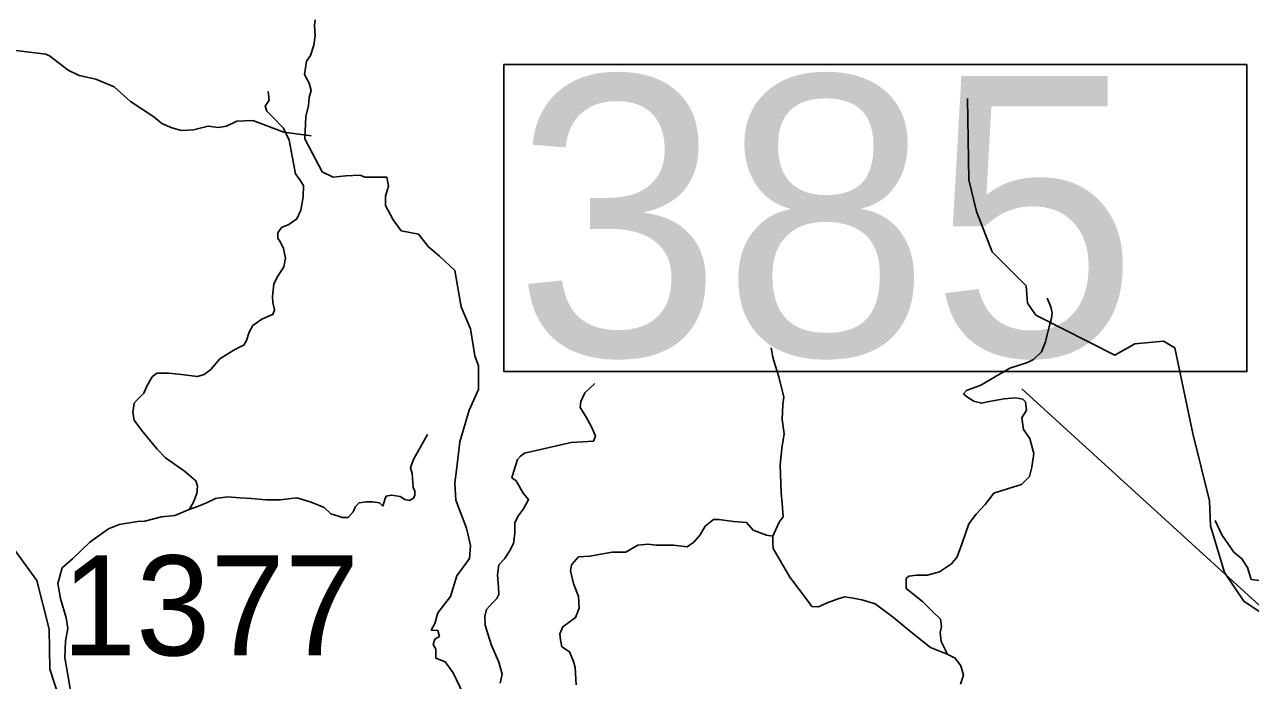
# Model space of a CAD drawing. Extents: x 1248089 to 1457196, y 820910 to 988753.
# Drawn here: x 1275167 to 1281298, y 904729 to 908013 of the extents above; entities that cross this region are included whole.
import ezdxf

# ---------------------------------------------------------------- set-up
doc = ezdxf.new("R2010")
doc.units = 0
for name, color, linetype in [('Exist Hydrographic Creek Single Shore', 7, 'Continuous'), ('Exist Hydrographic Misc Water Feature', 7, 'Continuous'), ('Exist Road Non-System Type 51', 7, 'Continuous'), ('Exist Road Secondary Structure Standard Bridge Number Label', 7, 'Continuous'), ('Prop Lane Lines', 7, 'Continuous')]:
    doc.layers.add(name, color=color, linetype=linetype)

msp = doc.modelspace()

# ---------------------------------------------------------------- linework, layer by layer
at = {"layer": 'Exist Hydrographic Creek Single Shore'}
msp.add_lwpolyline([(1276620.9, 908036.4), (1276618, 908007.5), (1276620.9, 907956.9), (1276613.7, 907909.1), (1276597.8, 907857.1), (1276577.6, 907829.6), (1276566.7, 907762.4), (1276589.9, 907719), (1276601.4, 907681.4), (1276589.9, 907646.7), (1276587, 907607.7), (1276573.9, 907551.3), (1276568.2, 907439.9), (1276605.8, 907370.5), (1276654.9, 907275.1), (1276709.9, 907249.1), (1276773.5, 907254.9), (1276845.8, 907257.8), (1276868.9, 907249.1), (1276932.5, 907249.1), (1276978.8, 907249.1), (1276987.5, 907202.8), (1276973, 907153.7), (1276973, 907107.4), (1277010.6, 907035.1), (1277051.1, 906980.1), (1277137.8, 906962.8), (1277187, 906899.2), (1277242, 906852.9), (1277318.6, 906782.1), (1277333, 906704), (1277350.4, 906599.9), (1277396.7, 906490), (1277419.8, 906354.1), (1277437.2, 906304.9), (1277437.2, 906186.3), (1277390.9, 906082.2), (1277344.6, 905923.2), (1277327.3, 905781.5), (1277318.6, 905717.9), (1277324.4, 905631.1), (1277377.9, 905490.9), (1277398.1, 905404.1), (1277392.3, 905340.5), (1277328.7, 905253.7), (1277296.9, 905149.6), (1277233.3, 905068.7), (1277218.8, 905013.7), (1277201.5, 904981.9), (1277233.3, 904979), (1277242, 904950.1), (1277218.8, 904935.6), (1277210.1, 904909.6), (1277224.6, 904886.5), (1277224.6, 904854.7), (1277224.6, 904840.2), (1277270.9, 904822.9), (1277311.4, 904767.9), (1277362, 904659.5)], dxfattribs=at)
at = {"layer": 'Exist Hydrographic Misc Water Feature'}
for points in [[(1274740.8, 908033.2), (1274804.2, 908005.6), (1274879.1, 907959.8), (1274930.8, 907946.4), (1275057.6, 907891.4), (1275273, 907864.1), (1275292.8, 907855.5), (1275385.2, 907784.6), (1275440.6, 907757.3), (1275524.1, 907739.2), (1275615.3, 907701.3), (1275697.5, 907627.4), (1275813.8, 907550.4), (1275853, 907517.6), (1275904.5, 907496), (1275952.2, 907482.8), (1276012.3, 907485.7), (1276084.7, 907503.9), (1276136.6, 907496.3), (1276176.8, 907503.7), (1276229.5, 907528.1), (1276309.6, 907532.2), (1276464.3, 907474.2), (1276599.9, 907455)], [(1281371, 905054.9), (1281264, 905125.9), (1281168, 905269.1), (1281098.1, 905503.5), (1281093, 905628.4), (1281010, 905964.9), (1280920, 906393.5), (1280863, 906427.5), (1280719.9, 906414), (1280619, 906356.9), (1280223.9, 906558.5), (1280183, 906618.4), (1280177, 906703.8), (1280005.9, 906874.7), (1279927.9, 907076.5), (1279890, 907234.9), (1279882.9, 907642)], [(1277927, 903006.5), (1277784, 902976.5), (1277077, 903043.2), (1276707, 903250.8), (1276375, 903667.9), (1276234.9, 903746.2), (1276010.9, 903776.9), (1275624.9, 904011.2), (1275455.9, 904290.4), (1275292.9, 904786.1), (1275289.9, 904986.3), (1275228.9, 905230.5), (1275035.9, 905493.7), (1275010.9, 906186.9), (1275050.9, 906478.3), (1275001.9, 906830.5)]]:
    msp.add_lwpolyline(points, dxfattribs=at)
at = {"layer": 'Exist Road Non-System Type 51'}
for points in [[(1276098.7, 906285.7), (1276144.1, 906338.4), (1276211, 906381.4), (1276249.3, 906400.6), (1276263.6, 906407.8), (1276278, 906431.7), (1276289.9, 906472.4), (1276309.1, 906505.9), (1276354.5, 906537), (1276395.1, 906556.1), (1276409.5, 906560.9), (1276416.7, 906584.8), (1276409.5, 906620.7), (1276407.1, 906651.8), (1276414.3, 906714), (1276433.4, 906752.3), (1276464.5, 906800.2), (1276471.7, 906843.2), (1276462.1, 906891.1), (1276445.4, 906927), (1276433.4, 906941.3), (1276433.4, 906970.1), (1276452.5, 906996.4), (1276488.4, 907010.7), (1276524.3, 907037.1), (1276526.6, 907037.1), (1276548.2, 907082.5), (1276560.1, 907149.5), (1276562.5, 907206.9), (1276543.3, 907234.6), (1276521.8, 907265.7), (1276505, 907354.2), (1276490.7, 907433.2), (1276462, 907493), (1276407, 907550.4), (1276378.3, 907579.1), (1276371.1, 907603), (1276390.3, 907634.1), (1276385.5, 907677.2)], [(1280280.8, 906643), (1280295.9, 906607.7), (1280300.9, 906592.6), (1280306, 906570), (1280303.4, 906542.3), (1280290.9, 906499.5), (1280280.8, 906459.2), (1280273.3, 906424), (1280253.1, 906373.7), (1280212.9, 906335.9), (1280182.7, 906320.8), (1280094.7, 906293.1), (1279948.8, 906207.5), (1279878.4, 906179.9), (1279863.3, 906164.8), (1279875.9, 906152.2), (1279913.6, 906127), (1279953.9, 906116.9), (1279981.5, 906124.5), (1280067, 906139.6), (1280122.4, 906144.6), (1280160.1, 906137.1), (1280172.7, 906124.5), (1280177.7, 906081.7), (1280155.1, 906043.9), (1280162.6, 905986.1), (1280195.3, 905940.7), (1280215.4, 905865.2), (1280205.4, 905797.3), (1280192.8, 905749.5), (1280152.8, 905710.3), (1280087.4, 905690.1), (1280014.5, 905667.5), (1279971.7, 905609.6), (1279926.5, 905561.8), (1279888.7, 905514), (1279856, 905415.8), (1279830.9, 905347.8), (1279803.2, 905312.6), (1279742.9, 905272.3), (1279682.5, 905257.2), (1279627.2, 905257.2), (1279589.4, 905252.2), (1279576.9, 905239.6), (1279576.9, 905189.3), (1279657.4, 905123.8), (1279705.1, 905078.5), (1279747.9, 905037), (1279752.9, 904999.3), (1279745.4, 904969.1), (1279750.4, 904923.8), (1279773, 904881), (1279781.4, 904861.3)], [(1278908.9, 905452), (1278941.6, 905522.5), (1278961.7, 905547.7), (1278956.7, 905615.6), (1278951.6, 905668.5), (1278946.6, 905806.9), (1278954.2, 905892.5), (1278966.7, 905964.3), (1278956.7, 906034.8), (1278959.2, 906110.3), (1278964.2, 906148), (1278939.1, 906248.7), (1278913.9, 906329.2), (1278908.9, 906346.9), (1278901.3, 906393.6)], [(1276098.7, 906285.7), (1276065.2, 906260.2), (1276031.7, 906250.6), (1275952.8, 906260.2), (1275888.2, 906267.4), (1275828.5, 906267.4), (1275806.9, 906250.6), (1275799.8, 906241.1), (1275778.2, 906202.8), (1275763.9, 906166.9), (1275732.8, 906135.8), (1275716.1, 906116.7), (1275708.9, 906071.2), (1275716.1, 906032.9), (1275751.9, 905982.7), (1275830.8, 905887), (1275871.5, 905843.9), (1275967.1, 905776.9), (1276024.5, 905729), (1276031.7, 905702.7), (1276029.3, 905664.4), (1276010.2, 905619), (1275991, 905585.5)], [(1277546.3, 904716.1), (1277556.3, 904761.4), (1277538.7, 904821.8), (1277501, 904909.9), (1277471.5, 905006.5), (1277469, 905049.3), (1277476.6, 905084.6), (1277509.3, 905119.8), (1277529.4, 905139.9), (1277539.4, 905160.1), (1277536.9, 905195.3), (1277531.9, 905258.2), (1277539.4, 905308.6), (1277567.1, 905338.8), (1277592.3, 905376.5), (1277612.4, 905414.3), (1277619.9, 905467.1), (1277619.9, 905520), (1277637.5, 905555.2), (1277662.7, 905587.9), (1277687.8, 905635.8), (1277660.2, 905666), (1277625, 905728.9), (1277604.8, 905744), (1277612.4, 905771.7), (1277632.5, 905834.6), (1277647.6, 905852.2), (1277667.7, 905867.3), (1277901.6, 905920.2), (1278012.3, 905927.7), (1278021.9, 905951.9), (1278004.3, 905994.7), (1277974.1, 906050), (1277946.4, 906095.3), (1277949, 906125.5), (1277969.1, 906168.3), (1278019.4, 906216.2)], [(1276959.4, 905602.2), (1276971.3, 905640.5), (1276976.1, 905652.5), (1277002.4, 905657.3), (1277045.5, 905650.1), (1277069.4, 905635.7), (1277090.9, 905630.9), (1277110, 905640.5), (1277119.6, 905654.9), (1277119.6, 905676.4), (1277110, 905695.5), (1277105.2, 905764.9), (1277098.1, 905793.6), (1277110, 905831.9), (1277122, 905853.5), (1277181.7, 905961.1)], [(1281952.7, 905666.9), (1281906.2, 905726.4), (1281882.9, 905772.9), (1281852, 905801.3), (1281800.3, 905803.9), (1281782.2, 905775.5), (1281704.7, 905669.5), (1281647.9, 905563.5), (1281622.1, 905488.6), (1281570.5, 905403.3), (1281500.7, 905338.7), (1281449.1, 905271.5), (1281410.3, 905230.2), (1281361.3, 905227.6), (1281301.9, 905235.3), (1281283.8, 905294.8), (1281255.4, 905338.7), (1281214.1, 905372.3), (1281154.7, 905457.6), (1281121.1, 905530)], [(1275991, 905585.5), (1276036.5, 905602.2), (1276077.1, 905619), (1276122.5, 905640.5), (1276182.3, 905647.7), (1276244.5, 905642.9), (1276301.9, 905640.5), (1276373.6, 905633.3), (1276445.3, 905633.3), (1276529, 905642.9), (1276600.7, 905621.4), (1276665.3, 905595), (1276698.8, 905563.9), (1276741.8, 905549.6), (1276756.2, 905544.8), (1276784.8, 905544.8), (1276811.1, 905573.5), (1276823.1, 905599.8), (1276839.8, 905619), (1276875.7, 905623.8), (1276906.8, 905623.8), (1276942.7, 905619), (1276959.4, 905602.2)], [(1275991, 905585.5), (1275919.4, 905555.5), (1275852.5, 905548.3), (1275768.8, 905526.8), (1275732.9, 905524.4), (1275639.7, 905510), (1275587.1, 905488.5), (1275493.8, 905421.5), (1275407.8, 905337.8), (1275355.1, 905292.3)], [(1278908.9, 905452), (1278878.5, 905456.6), (1278810.6, 905481.8), (1278777.9, 905519.5), (1278712.5, 905524.6), (1278639.6, 905534.6), (1278611.9, 905534.6), (1278571.7, 905501.9), (1278546.5, 905459.1), (1278513.8, 905421.4), (1278481.1, 905398.7), (1278413.2, 905406.3), (1278327.7, 905406.3), (1278284.9, 905411.3), (1278234.6, 905406.3), (1278174.3, 905371), (1278106.4, 905371), (1278030.9, 905358.5), (1277995.7, 905350.9), (1277937.9, 905348.4), (1277902.7, 905308.1), (1277897.6, 905277.9), (1277912.7, 905215), (1277937.9, 905149.5), (1277940.4, 905091.7), (1277922.8, 905043.8), (1277859.9, 904998.5), (1277844.8, 904963.3), (1277847.3, 904933.1), (1277854.9, 904897.9), (1277892.6, 904872.7), (1277912.7, 904824.9), (1277921.2, 904793.6), (1277926.2, 904708)], [(1279781.4, 904861.3), (1279698.4, 904894), (1279600.3, 904972), (1279512.3, 905045), (1279421.8, 905113), (1279353.9, 905133.1), (1279311.1, 905140.7), (1279268.3, 905148.2), (1279230.6, 905135.6), (1279180.3, 905118), (1279137.6, 905097.9), (1279104.9, 905100.4), (1279087.3, 905123.1), (1278994.2, 905246.4), (1278911.2, 905389.8), (1278908.9, 905416.8), (1278908.9, 905452)], [(1275527.3, 904212.6), (1275534.5, 904250.5), (1275547.7, 904316.7), (1275525.6, 904358.7), (1275479.3, 904471.3), (1275428.6, 904575), (1275402.1, 904643.4), (1275388.9, 904729.5), (1275369, 904842.1), (1275371.2, 904926), (1275384.5, 904990), (1275375.6, 905043), (1275347, 905140.2), (1275333.7, 905215.2), (1275355.1, 905292.3)], [(1279847.1, 904711.4), (1279862.2, 904756.7), (1279849.3, 904803.4), (1279821.7, 904841.2), (1279781.4, 904861.3)]]:
    msp.add_lwpolyline(points, dxfattribs=at)
at = {"layer": 'Exist Road Secondary Structure Standard Bridge Number Label'}
msp.add_line((1282996, 903592.4), (1280155.4, 906188.7), dxfattribs=at)
msp.add_lwpolyline([(1277564.4, 907812.1), (1281280.3, 907812.1), (1281280.3, 906275.7), (1277564.4, 906275.7)], close=True, dxfattribs=at)

# ---------------------------------------------------------------- texts
msp.add_text('385', height=1400, dxfattribs=at).set_placement((1277614.5, 906354.8))
at = {"layer": 'Prop Lane Lines'}
msp.add_text('1377', height=500, dxfattribs=at).set_placement((1275352.9, 904854.9))

doc.saveas('drawing.dxf')
